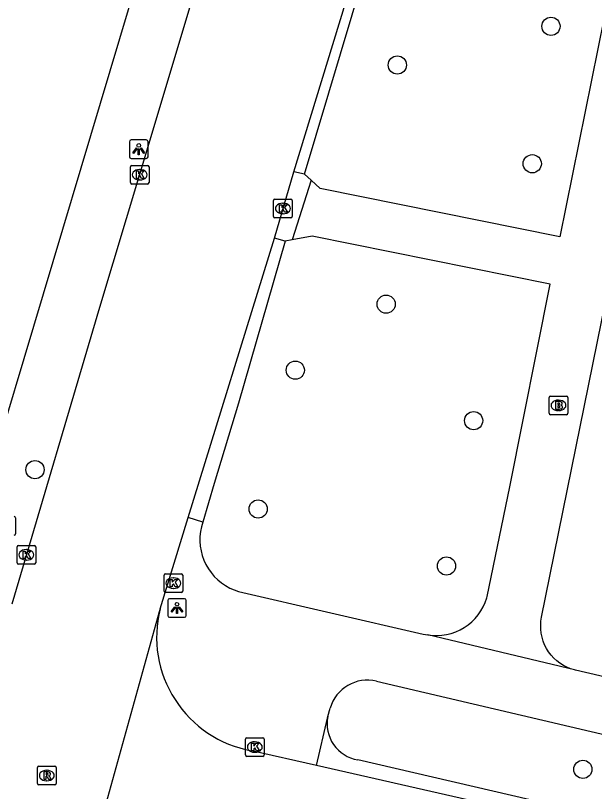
# Model space of a CAD drawing. Extents: x 162186 to 163152, y 385513 to 386513.
# Drawn here: x 162489.33 to 162520.42, y 385866.79 to 385908.43 of the extents above; entities that cross this region are included whole.
import ezdxf

# ---------------------------------------------------------------- set-up
doc = ezdxf.new("R2010")
doc.units = 0
for name, color, linetype in [('IMGEO_Boom', 7, 'Continuous'), ('IMGEO_Brandkraan', 7, 'Continuous'), ('IMGEO_Kolk', 7, 'Continuous'), ('IMGEO_Lichtpunt', 7, 'Continuous'), ('IMGEO_Rijbaan_lokaal_gesloten', 7, 'Continuous'), ('IMGEO_Rijbaan_lokaal_open', 7, 'Continuous'), ('IMGEO_Rioolput', 7, 'Continuous'), ('IMGEO_Voetpad_open', 7, 'Continuous')]:
    doc.layers.add(name, color=color, linetype=linetype)

msp = doc.modelspace()

# ---------------------------------------------------------------- linework, layer by layer
at = {"layer": 'IMGEO_Boom'}
for centre in [(162518.076, 385907.852), (162509.831, 385905.774), (162517.072, 385900.476), (162509.226, 385892.941), (162504.348, 385889.399), (162513.924, 385886.69), (162490.372, 385884.058), (162502.355, 385881.949), (162512.468, 385878.89), (162519.792, 385867.979)]:
    msp.add_circle(centre, 0.489, dxfattribs=at)
at = {"layer": 'IMGEO_Brandkraan'}
for p, q in [((162517.982, 385887.085), (162517.982, 385887.937)), ((162518.057, 385888.011), (162518.909, 385888.011)), ((162518.47, 385887.791), (162518.495, 385887.791)), ((162518.983, 385887.937), (162518.983, 385887.085)), ((162518.909, 385887.011), (162518.057, 385887.011)), ((162518.493, 385887.231), (162518.468, 385887.231)), ((162489.325, 385881.468), (162489.325, 385880.616))]:
    msp.add_line(p, q, dxfattribs=at)
for points in [[(162517.982, 385887.085), (162517.982, 385887.937)], [(162518.057, 385888.011), (162518.909, 385888.011)], [(162518.983, 385887.937), (162518.983, 385887.085)], [(162518.33, 385887.711), (162518.33, 385887.311), (162518.543, 385887.311)], [(162518.561, 385887.711), (162518.33, 385887.711)], [(162518.509, 385887.63), (162518.455, 385887.63), (162518.455, 385887.554)], [(162518.455, 385887.554), (162518.508, 385887.554)], [(162518.517, 385887.478), (162518.455, 385887.478), (162518.455, 385887.397)], [(162518.455, 385887.397), (162518.517, 385887.397)], [(162518.909, 385887.011), (162518.057, 385887.011)], [(162489.325, 385881.468), (162489.325, 385880.616)]]:
    msp.add_lwpolyline(points, dxfattribs=at)
for centre, radius, start, end in [((162518.059, 385887.935), 0.0765, 91.552, 178.448), ((162518.059, 385887.935), 0.0765, 91.552, 178.448), ((162518.907, 385887.935), 0.0765, 1.552, 88.448), ((162518.907, 385887.935), 0.0765, 1.552, 88.448), ((162518.51, 385887.592), 0.0379, 267.8285, 90.9355), ((162518.518, 385887.437), 0.0404, 269.8759, 90.5077), ((162518.549, 385887.562), 0.251, 268.6676, 293.5347), ((162518.565, 385887.566), 0.145, 59.4692, 91.5367), ((162518.59, 385887.613), 0.0922, 285.5137, 58.1501), ((162518.595, 385887.421), 0.105, 301.3115, 78.989), ((162518.059, 385887.087), 0.0765, 181.552, 268.448), ((162518.059, 385887.087), 0.0765, 181.552, 268.448), ((162518.907, 385887.087), 0.0765, 271.552, 358.448), ((162518.907, 385887.087), 0.0765, 271.552, 358.448), ((162489.249, 385881.466), 0.0765, 1.552, 88.448), ((162489.249, 385881.466), 0.0765, 1.552, 88.448), ((162489.249, 385880.618), 0.0765, 271.552, 358.448), ((162489.249, 385880.618), 0.0765, 271.552, 358.448)]:
    msp.add_arc(centre, radius, start, end, dxfattribs=at)
for centre, major_axis, ratio, start_param, end_param in [((162518.469, 385887.511), (-0.387, 0.002), 0.722429, 4.712389, 7.853982), ((162518.494, 385887.511), (-0.39, 0.002), 0.717154, 1.570796, 4.712389)]:
    msp.add_ellipse(centre, major_axis=major_axis, ratio=ratio, start_param=start_param, end_param=end_param, dxfattribs=at)
at = {"layer": 'IMGEO_Kolk'}
for p, q in [((162495.494, 385899.461), (162495.494, 385900.313)), ((162495.569, 385900.387), (162496.421, 385900.387)), ((162496.495, 385900.313), (162496.495, 385899.461)), ((162495.982, 385900.167), (162496.007, 385900.167)), ((162496.005, 385899.607), (162495.98, 385899.607)), ((162496.421, 385899.387), (162495.569, 385899.387)), ((162503.256, 385898.575), (162504.108, 385898.575)), ((162503.181, 385897.649), (162503.181, 385898.501)), ((162503.669, 385898.355), (162503.694, 385898.355)), ((162504.182, 385898.501), (162504.182, 385897.649)), ((162503.692, 385897.795), (162503.667, 385897.795)), ((162504.108, 385897.575), (162503.256, 385897.575)), ((162489.409, 385879.064), (162489.409, 385879.916)), ((162489.484, 385879.99), (162490.336, 385879.99)), ((162490.41, 385879.916), (162490.41, 385879.064)), ((162489.897, 385879.77), (162489.922, 385879.77)), ((162489.92, 385879.21), (162489.895, 385879.21)), ((162490.336, 385878.99), (162489.484, 385878.99)), ((162497.302, 385877.544), (162497.302, 385878.396)), ((162497.377, 385878.47), (162498.229, 385878.47)), ((162497.79, 385878.25), (162497.815, 385878.25)), ((162498.303, 385878.396), (162498.303, 385877.544)), ((162498.229, 385877.47), (162497.377, 385877.47)), ((162497.813, 385877.69), (162497.788, 385877.69)), ((162501.674, 385868.751), (162501.674, 385869.603)), ((162501.749, 385869.677), (162502.601, 385869.677)), ((162502.162, 385869.457), (162502.187, 385869.457)), ((162502.675, 385869.603), (162502.675, 385868.751)), ((162502.601, 385868.677), (162501.749, 385868.677)), ((162502.185, 385868.897), (162502.16, 385868.897))]:
    msp.add_line(p, q, dxfattribs=at)
for points in [[(162495.494, 385899.461), (162495.494, 385900.313)], [(162495.569, 385900.387), (162496.421, 385900.387)], [(162496.495, 385900.313), (162496.495, 385899.461)], [(162495.815, 385900.087), (162495.938, 385900.087), (162495.938, 385899.936), (162496.068, 385900.087), (162496.232, 385900.087), (162496.086, 385899.936), (162496.239, 385899.687), (162496.087, 385899.687), (162496.002, 385899.851), (162495.938, 385899.784), (162495.938, 385899.687), (162495.815, 385899.687), (162495.815, 385900.087)], [(162496.421, 385899.387), (162495.569, 385899.387)], [(162503.256, 385898.575), (162504.108, 385898.575)], [(162503.181, 385897.649), (162503.181, 385898.501)], [(162503.502, 385898.275), (162503.625, 385898.275), (162503.625, 385898.124), (162503.755, 385898.275), (162503.919, 385898.275), (162503.773, 385898.124), (162503.926, 385897.875), (162503.774, 385897.875), (162503.689, 385898.039), (162503.625, 385897.972), (162503.625, 385897.875), (162503.502, 385897.875), (162503.502, 385898.275)], [(162504.182, 385898.501), (162504.182, 385897.649)], [(162504.108, 385897.575), (162503.256, 385897.575)], [(162489.409, 385879.064), (162489.409, 385879.916)], [(162489.484, 385879.99), (162490.336, 385879.99)], [(162490.41, 385879.916), (162490.41, 385879.064)], [(162489.73, 385879.69), (162489.853, 385879.69), (162489.853, 385879.539), (162489.983, 385879.69), (162490.147, 385879.69), (162490.001, 385879.539), (162490.154, 385879.29), (162490.002, 385879.29), (162489.917, 385879.454), (162489.853, 385879.387), (162489.853, 385879.29), (162489.73, 385879.29), (162489.73, 385879.69)], [(162490.336, 385878.99), (162489.484, 385878.99)], [(162497.302, 385877.544), (162497.302, 385878.396)], [(162497.377, 385878.47), (162498.229, 385878.47)], [(162497.623, 385878.17), (162497.746, 385878.17), (162497.746, 385878.019), (162497.876, 385878.17), (162498.04, 385878.17), (162497.894, 385878.019), (162498.047, 385877.77), (162497.895, 385877.77), (162497.81, 385877.934), (162497.746, 385877.867), (162497.746, 385877.77), (162497.623, 385877.77), (162497.623, 385878.17)], [(162498.303, 385878.396), (162498.303, 385877.544)], [(162498.229, 385877.47), (162497.377, 385877.47)], [(162501.674, 385868.751), (162501.674, 385869.603)], [(162501.749, 385869.677), (162502.601, 385869.677)], [(162502.675, 385869.603), (162502.675, 385868.751)], [(162501.995, 385869.377), (162502.118, 385869.377), (162502.118, 385869.226), (162502.248, 385869.377), (162502.412, 385869.377), (162502.266, 385869.226), (162502.419, 385868.977), (162502.267, 385868.977), (162502.182, 385869.141), (162502.118, 385869.074), (162502.118, 385868.977), (162501.995, 385868.977), (162501.995, 385869.377)], [(162502.601, 385868.677), (162501.749, 385868.677)]]:
    msp.add_lwpolyline(points, dxfattribs=at)
for centre, start, end in [((162495.571, 385900.311), 91.552, 178.448), ((162495.571, 385900.311), 91.552, 178.448), ((162496.419, 385900.311), 1.552, 88.448), ((162496.419, 385900.311), 1.552, 88.448), ((162495.571, 385899.463), 181.552, 268.448), ((162495.571, 385899.463), 181.552, 268.448), ((162496.419, 385899.463), 271.552, 358.448), ((162496.419, 385899.463), 271.552, 358.448), ((162503.258, 385898.499), 91.552, 178.448), ((162503.258, 385898.499), 91.552, 178.448), ((162504.106, 385898.499), 1.552, 88.448), ((162504.106, 385898.499), 1.552, 88.448), ((162503.258, 385897.651), 181.552, 268.448), ((162503.258, 385897.651), 181.552, 268.448), ((162504.106, 385897.651), 271.552, 358.448), ((162504.106, 385897.651), 271.552, 358.448), ((162489.486, 385879.914), 91.552, 178.448), ((162489.486, 385879.914), 91.552, 178.448), ((162490.334, 385879.914), 1.552, 88.448), ((162490.334, 385879.914), 1.552, 88.448), ((162489.486, 385879.066), 181.552, 268.448), ((162489.486, 385879.066), 181.552, 268.448), ((162490.334, 385879.066), 271.552, 358.448), ((162490.334, 385879.066), 271.552, 358.448), ((162497.379, 385878.394), 91.552, 178.448), ((162497.379, 385878.394), 91.552, 178.448), ((162498.227, 385878.394), 1.552, 88.448), ((162498.227, 385878.394), 1.552, 88.448), ((162497.379, 385877.546), 181.552, 268.448), ((162497.379, 385877.546), 181.552, 268.448), ((162498.227, 385877.546), 271.552, 358.448), ((162498.227, 385877.546), 271.552, 358.448), ((162501.751, 385869.601), 91.552, 178.448), ((162501.751, 385869.601), 91.552, 178.448), ((162502.599, 385869.601), 1.552, 88.448), ((162502.599, 385869.601), 1.552, 88.448), ((162501.751, 385868.753), 181.552, 268.448), ((162501.751, 385868.753), 181.552, 268.448), ((162502.599, 385868.753), 271.552, 358.448), ((162502.599, 385868.753), 271.552, 358.448)]:
    msp.add_arc(centre, 0.0765, start, end, dxfattribs=at)
for centre, major_axis, ratio, start_param, end_param in [((162495.981, 385899.887), (-0.387, 0.002), 0.722429, 4.712389, 7.853982), ((162496.006, 385899.887), (-0.39, 0.002), 0.717154, 1.570796, 4.712389), ((162503.668, 385898.075), (-0.387, 0.002), 0.722429, 4.712389, 7.853982), ((162503.693, 385898.075), (-0.39, 0.002), 0.717154, 1.570796, 4.712389), ((162489.896, 385879.49), (-0.387, 0.002), 0.722429, 4.712389, 7.853982), ((162489.921, 385879.49), (-0.39, 0.002), 0.717154, 1.570796, 4.712389), ((162497.789, 385877.97), (-0.387, 0.002), 0.722429, 4.712389, 7.853982), ((162497.814, 385877.97), (-0.39, 0.002), 0.717154, 1.570796, 4.712389), ((162502.161, 385869.177), (-0.387, 0.002), 0.722429, 4.712389, 7.853982), ((162502.186, 385869.177), (-0.39, 0.002), 0.717154, 1.570796, 4.712389)]:
    msp.add_ellipse(centre, major_axis=major_axis, ratio=ratio, start_param=start_param, end_param=end_param, dxfattribs=at)
at = {"layer": 'IMGEO_Lichtpunt'}
for p, q in [((162495.444, 385901.659), (162495.444, 385900.852)), ((162495.444, 385901.659), (162495.444, 385900.852)), ((162496.346, 385901.754), (162495.538, 385901.754)), ((162496.346, 385901.754), (162495.538, 385901.754)), ((162496.44, 385900.852), (162496.44, 385901.659)), ((162496.44, 385900.852), (162496.44, 385901.659)), ((162495.538, 385900.758), (162496.346, 385900.758)), ((162495.538, 385900.758), (162496.346, 385900.758)), ((162497.498, 385877.042), (162497.498, 385876.235)), ((162497.498, 385877.042), (162497.498, 385876.235)), ((162498.4, 385877.137), (162497.592, 385877.137)), ((162498.4, 385877.137), (162497.592, 385877.137)), ((162498.494, 385876.235), (162498.494, 385877.042)), ((162498.494, 385876.235), (162498.494, 385877.042)), ((162497.592, 385876.141), (162498.4, 385876.141)), ((162497.592, 385876.141), (162498.4, 385876.141))]:
    msp.add_line(p, q, dxfattribs=at)
for points in [[(162495.818, 385901.323), (162495.857, 385901.295), (162495.669, 385901.033), (162495.631, 385901.06), (162495.818, 385901.323)], [(162495.92, 385901.275), (162495.967, 385901.275), (162495.967, 385900.953), (162495.92, 385900.953), (162495.92, 385901.275)], [(162496.03, 385901.295), (162496.068, 385901.322), (162496.255, 385901.06), (162496.216, 385901.032), (162496.03, 385901.295)], [(162497.872, 385876.706), (162497.911, 385876.678), (162497.723, 385876.416), (162497.685, 385876.443), (162497.872, 385876.706)], [(162497.974, 385876.658), (162498.021, 385876.658), (162498.021, 385876.336), (162497.974, 385876.336), (162497.974, 385876.658)], [(162498.084, 385876.678), (162498.122, 385876.705), (162498.309, 385876.443), (162498.27, 385876.415), (162498.084, 385876.678)]]:
    msp.add_lwpolyline(points, dxfattribs=at)
for centre in [(162495.943, 385901.457), (162497.997, 385876.84)]:
    msp.add_circle(centre, 0.0994, dxfattribs=at)
for centre, start, end in [((162495.538, 385901.659), 90, 180), ((162495.538, 385901.659), 90, 180), ((162496.346, 385901.659), 0, 90), ((162496.346, 385901.659), 0, 90), ((162495.538, 385900.852), 180, 270), ((162495.538, 385900.852), 180, 270), ((162496.346, 385900.852), 270, 0), ((162496.346, 385900.852), 270, 360), ((162497.592, 385877.042), 90, 180), ((162497.592, 385877.042), 90, 180), ((162498.4, 385877.042), 0, 90), ((162498.4, 385877.042), 0, 90), ((162497.592, 385876.235), 180, 270), ((162497.592, 385876.235), 180, 270), ((162498.4, 385876.235), 270, 0), ((162498.4, 385876.235), 270, 360)]:
    msp.add_arc(centre, 0.0946, start, end, dxfattribs=at)
at = {"layer": 'IMGEO_Rijbaan_lokaal_gesloten'}
for points in [[(162489.15, 385876.859), (162493.86, 385892.787), (162496.007, 385899.923), (162500, 385913.225), (162501.428, 385918.192)], [(162504.269, 385900.045), (162508.863, 385915.06)], [(162503.236, 385896.477), (162504.269, 385900.045)], [(162498.596, 385881.5), (162503.236, 385896.477)], [(162497.086, 385876.584), (162498.596, 385881.5)], [(162497.086, 385876.584), (162497.039, 385876.433), (162493.642, 385864.19), (162492.547, 385859.073)]]:
    msp.add_lwpolyline(points, dxfattribs=at)
at = {"layer": 'IMGEO_Rijbaan_lokaal_open'}
for points in [[(162505.494, 385868.182), (162501.99, 385868.979)], [(162547.598, 385858.61), (162505.494, 385868.182)]]:
    msp.add_lwpolyline(points, dxfattribs=at)
msp.add_arc((162503.102, 385875.08), 6.201, 165.9597, 259.6713, dxfattribs=at)
at = {"layer": 'IMGEO_Rioolput'}
for p, q in [((162490.505, 385867.221), (162490.505, 385868.073)), ((162490.58, 385868.147), (162491.432, 385868.147)), ((162490.993, 385867.927), (162491.018, 385867.927)), ((162491.506, 385868.073), (162491.506, 385867.221)), ((162491.016, 385867.367), (162490.991, 385867.367)), ((162491.432, 385867.147), (162490.58, 385867.147))]:
    msp.add_line(p, q, dxfattribs=at)
for points in [[(162490.505, 385867.221), (162490.505, 385868.073)], [(162490.58, 385868.147), (162491.432, 385868.147)], [(162491.094, 385867.845), (162490.842, 385867.847), (162490.842, 385867.447)], [(162491.02, 385867.766), (162490.966, 385867.766), (162490.966, 385867.685)], [(162491.506, 385868.073), (162491.506, 385867.221)], [(162490.842, 385867.447), (162490.966, 385867.447), (162490.966, 385867.609), (162490.977, 385867.609)], [(162490.966, 385867.685), (162491.018, 385867.685)], [(162491.024, 385867.58), (162491.095, 385867.447), (162491.235, 385867.447), (162491.17, 385867.573)], [(162491.432, 385867.147), (162490.58, 385867.147)]]:
    msp.add_lwpolyline(points, dxfattribs=at)
for centre, radius, start, end in [((162490.582, 385868.071), 0.0765, 91.552, 178.448), ((162490.582, 385868.071), 0.0765, 91.552, 178.448), ((162491.026, 385867.67), 0.0964, 77.0061, 93.1865), ((162491.04, 385867.727), 0.0378, 276.6634, 79.6772), ((162491.093, 385867.735), 0.109, 350.3612, 89.416), ((162491.43, 385868.071), 0.0765, 1.552, 88.448), ((162491.43, 385868.071), 0.0765, 1.552, 88.448), ((162490.976, 385867.556), 0.0533, 26.0293, 88.6989), ((162491.002, 385867.874), 0.19, 274.7715, 282.9687), ((162491.091, 385867.735), 0.112, 277.5842, 350.9817), ((162491.075, 385867.52), 0.108, 29.5134, 73.7905), ((162490.582, 385867.223), 0.0765, 181.552, 268.448), ((162490.582, 385867.223), 0.0765, 181.552, 268.448), ((162491.43, 385867.223), 0.0765, 271.552, 358.448), ((162491.43, 385867.223), 0.0765, 271.552, 358.448)]:
    msp.add_arc(centre, radius, start, end, dxfattribs=at)
for centre, major_axis, ratio, start_param, end_param in [((162490.992, 385867.647), (-0.387, 0.002), 0.722429, 4.712389, 7.853982), ((162491.017, 385867.647), (-0.39, 0.002), 0.717154, 1.570796, 4.712389)]:
    msp.add_ellipse(centre, major_axis=major_axis, ratio=ratio, start_param=start_param, end_param=end_param, dxfattribs=at)
at = {"layer": 'IMGEO_Voetpad_open'}
for points in [[(162505.435, 385942.32), (162500, 385924.181), (162487.736, 385883.252)], [(162519.342, 385873.314), (162519.135, 385873.377), (162518.935, 385873.459), (162518.742, 385873.557), (162518.559, 385873.673), (162518.388, 385873.805), (162518.228, 385873.951), (162518.083, 385874.111), (162517.952, 385874.284), (162517.837, 385874.467), (162517.739, 385874.66), (162517.659, 385874.861), (162517.597, 385875.068), (162517.554, 385875.28), (162517.53, 385875.495), (162517.525, 385875.711), (162517.539, 385875.927), (162517.573, 385876.141), (162530.251, 385938.589)], [(162509.855, 385915.132), (162511.153, 385915.582), (162521.961, 385913.391), (162518.56, 385896.553), (162505.684, 385899.141), (162505.196, 385899.591)], [(162504.847, 385899.913), (162509.344, 385914.936)], [(162504.847, 385899.913), (162504.269, 385900.045)], [(162505.196, 385899.591), (162504.847, 385899.913)], [(162505.196, 385899.591), (162504.18, 385896.393)], [(162511.464, 385875.19), (162511.717, 385875.162), (162511.971, 385875.156), (162512.225, 385875.174), (162512.477, 385875.214), (162512.724, 385875.276), (162512.964, 385875.36), (162513.196, 385875.465), (162513.417, 385875.59), (162513.627, 385875.735), (162513.823, 385875.898), (162514.003, 385876.077), (162514.167, 385876.272), (162514.312, 385876.481), (162514.439, 385876.702), (162514.545, 385876.934), (162514.63, 385877.174), (162514.655, 385877.262), (162515.874, 385883.146), (162518.043, 385894.013), (162505.257, 385896.583), (162504.18, 385896.393)], [(162503.807, 385896.327), (162501.302, 385887.632), (162500, 385883.311), (162499.377, 385881.243)], [(162503.807, 385896.327), (162503.236, 385896.477)], [(162504.18, 385896.393), (162503.807, 385896.327)], [(162499.377, 385881.243), (162498.596, 385881.5)], [(162499.377, 385881.243), (162499.305, 385880.993), (162499.255, 385880.738), (162499.228, 385880.479), (162499.225, 385880.22), (162499.245, 385879.96), (162499.288, 385879.704), (162499.353, 385879.452), (162499.441, 385879.208), (162499.55, 385878.972), (162499.68, 385878.747), (162499.83, 385878.534), (162499.998, 385878.335), (162500.186, 385878.15), (162500.387, 385877.984), (162500.602, 385877.837), (162500.83, 385877.71), (162501.068, 385877.604), (162501.3, 385877.523), (162511.214, 385875.241), (162511.464, 385875.19)], [(162519.342, 385873.314), (162511.464, 385875.19)], [(162708.853, 385829.198), (162519.391, 385873.302), (162519.342, 385873.314)], [(162508.707, 385872.714), (162548.778, 385863.326), (162547.854, 385859.698)], [(162506.098, 385870.815), (162506.219, 385871.261)], [(162505.494, 385868.182), (162506.071, 385870.723), (162506.098, 385870.815)], [(162547.735, 385859.209), (162507.704, 385868.49)]]:
    msp.add_lwpolyline(points, dxfattribs=at)
for centre, radius, start, end in [((162508.235, 385870.666), 2.102, 77.0153, 163.5548), ((162508.015, 385870.422), 1.957, 168.4266, 260.8431)]:
    msp.add_arc(centre, radius, start, end, dxfattribs=at)

doc.saveas('drawing.dxf')
